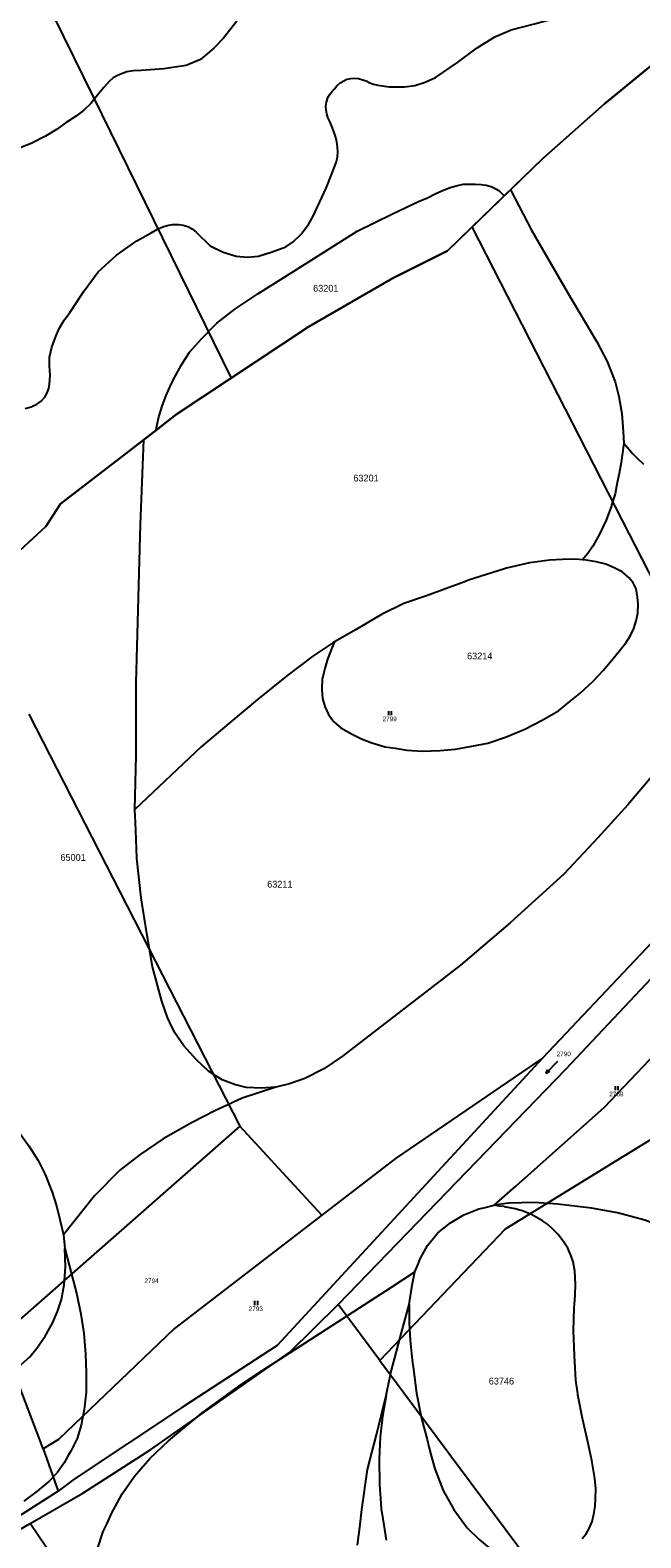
# Model space of a CAD drawing. Extents: x -546762 to -540209, y -1046851 to -1035694.
# Drawn here: x -542406 to -542181, y -1038185 to -1037631 of the extents above; entities that cross this region are included whole.
import ezdxf

# ---------------------------------------------------------------- set-up
doc = ezdxf.new("R2010")
doc.units = 0
for name, color, linetype in [('Vrstva 1', 7, 'Continuous'), ('Vrstva 13', 7, 'Continuous'), ('Vrstva 18', 7, 'Continuous'), ('Vrstva 25', 7, 'Continuous'), ('Vrstva 52', 7, 'Continuous'), ('Vrstva 53', 7, 'Continuous')]:
    doc.layers.add(name, color=color, linetype=linetype)

msp = doc.modelspace()

# ---------------------------------------------------------------- linework, layer by layer
at = {"layer": 'Vrstva 1'}
for points in [[(-542433.32, -1037552.31), (-542382.6, -1037655.69)], [(-542382.6, -1037655.69), (-542331.88, -1037759.06)], [(-542188.08, -1037811.41), (-542243.35, -1037703.43)], [(-542132.81, -1037919.39), (-542188.08, -1037811.41)], [(-542406.16, -1037882.62), (-542328.64, -1038034.08)], [(-542132.81, -1037919.39), (-542217.48, -1038009.07)], [(-542208.95, -1038013.08), (-542128.6, -1037927.61)], [(-542097.05, -1037989.27), (-542231.24, -1038071.93)], [(-542217.48, -1038009.07), (-542271.55, -1038045.89)], [(-542217.48, -1038009.07), (-542261.78, -1038057.11)], [(-542292.62, -1038099.59), (-542208.95, -1038013.08)], [(-542328.64, -1038034.08), (-542411.59, -1038106.97)], [(-542298.62, -1038066.73), (-542328.64, -1038034.08)], [(-542271.55, -1038045.89), (-542298.62, -1038066.73)], [(-542261.78, -1038057.11), (-542314.91, -1038114.62)], [(-542298.62, -1038066.73), (-542352.65, -1038108.34)], [(-542231.24, -1038071.93), (-542277.25, -1038120.2)], [(-542310.29, -1038117.13), (-542292.62, -1038099.59)], [(-542277.25, -1038120.2), (-542292.62, -1038099.59)], [(-542402.1, -1038149.3), (-542416.6, -1038111.37)], [(-542352.65, -1038108.34), (-542395.24, -1038149.23)], [(-542361.42, -1038152.86), (-542310.29, -1038117.13)], [(-542314.91, -1038114.62), (-542349.76, -1038137.27)], [(-542277.25, -1038120.2), (-542222.61, -1038193.52)], [(-542349.76, -1038137.27), (-542389.58, -1038163.72)], [(-542400.93, -1038152.6), (-542402.1, -1038149.3)], [(-542395.24, -1038149.23), (-542400.93, -1038152.6)], [(-542400.93, -1038152.6), (-542395.42, -1038168.13)], [(-542386.34, -1038168.91), (-542361.42, -1038152.86)], [(-542389.58, -1038163.72), (-542395.42, -1038168.13)], [(-542395.42, -1038168.13), (-542411.75, -1038178.61)], [(-542405.66, -1038180.06), (-542386.34, -1038168.91)], [(-542410.29, -1038182.74), (-542405.66, -1038180.06)], [(-542337.22, -1038281.4), (-542405.66, -1038180.06)]]:
    msp.add_lwpolyline(points, dxfattribs=at)
at = {"layer": 'Vrstva 13'}
for points in [[(-542163.69, -1037632.79), (-542194.71, -1037658.28)], [(-542163.69, -1037632.79), (-542194.71, -1037658.28)], [(-542194.71, -1037658.28), (-542217.42, -1037678.3)], [(-542194.71, -1037658.28), (-542217.42, -1037678.3)], [(-542243.35, -1037703.43), (-542217.42, -1037678.3)], [(-542243.35, -1037703.43), (-542217.42, -1037678.3)], [(-542252.42, -1037712.22), (-542243.35, -1037703.43)], [(-542252.42, -1037712.22), (-542243.35, -1037703.43)], [(-542252.42, -1037712.22), (-542272.43, -1037722.29)], [(-542252.42, -1037712.22), (-542272.43, -1037722.29)], [(-542272.43, -1037722.29), (-542303.44, -1037740.19)], [(-542272.43, -1037722.29), (-542303.44, -1037740.19)], [(-542303.44, -1037740.19), (-542331.88, -1037759.06)], [(-542303.44, -1037740.19), (-542331.88, -1037759.06)], [(-542331.88, -1037759.06), (-542352.09, -1037772.47)], [(-542331.88, -1037759.06), (-542352.09, -1037772.47)], [(-542352.09, -1037772.47), (-542394.51, -1037805.28)], [(-542352.09, -1037772.47), (-542394.51, -1037805.28)], [(-542394.51, -1037805.28), (-542399.9, -1037813.61)], [(-542394.51, -1037805.28), (-542399.9, -1037813.61)], [(-542399.9, -1037813.61), (-542406.3, -1037819.52)], [(-542399.9, -1037813.61), (-542406.3, -1037819.52)]]:
    msp.add_lwpolyline(points, dxfattribs=at)
at = {"layer": 'Vrstva 25'}
for p, q in [((-542273.95, -1037882.95), (-542273.95, -1037881.45)), ((-542272.95, -1037882.95), (-542272.95, -1037881.45)), ((-542190.69, -1038020.83), (-542190.69, -1038019.33)), ((-542189.69, -1038020.83), (-542189.69, -1038019.33)), ((-542323.12, -1038099.78), (-542323.12, -1038098.28)), ((-542322.12, -1038099.78), (-542322.12, -1038098.28))]:
    msp.add_line(p, q, dxfattribs=at)
for points in [[(-542212, -1038010.26), (-542216.18, -1038014.56), (-542214.78, -1038013.83)], [(-542216.18, -1038014.56), (-542215.49, -1038013.14)]]:
    msp.add_lwpolyline(points, dxfattribs=at)
at = {"layer": 'Vrstva 52'}
for points in [[(-541720.19, -1037477.06), (-541844.94, -1037500.38), (-541894.08, -1037508.4), (-541898.72, -1037509.58), (-541902.61, -1037510.57), (-541920.68, -1037516.81), (-541947.21, -1037528.47), (-541991.27, -1037545.59), (-542063.6, -1037572.3), (-542092.72, -1037587.26), (-542119.74, -1037602.87), (-542137.04, -1037614.48), (-542160.81, -1037630.43), (-542163.69, -1037632.79), (-542194.71, -1037658.28), (-542217.42, -1037678.3), (-542231.55, -1037691.99)], [(-542229.29, -1037689.8), (-542217.42, -1037678.3), (-542194.71, -1037658.28), (-542163.69, -1037632.79), (-542160.81, -1037630.43), (-542137.04, -1037614.48), (-542119.74, -1037602.87), (-542092.72, -1037587.26), (-542063.6, -1037572.3), (-541991.27, -1037545.59), (-541947.21, -1037528.47), (-541920.68, -1037516.81), (-541902.61, -1037510.57), (-541898.72, -1037509.58), (-541894.08, -1037508.4), (-541844.94, -1037500.38), (-541720.19, -1037477.06)], [(-542286.59, -1037648.81), (-542285.11, -1037648.91), (-542283.5, -1037649.36), (-542282.33, -1037649.77), (-542280.98, -1037650.45), (-542279.58, -1037651.05), (-542278.05, -1037651.38), (-542273.83, -1037652.02), (-542268.18, -1037651.94), (-542264.36, -1037651.46), (-542260.55, -1037650.26), (-542256.77, -1037648.49), (-542248.69, -1037643.06), (-542241.45, -1037637.63), (-542235.05, -1037633.59), (-542229.06, -1037631.08), (-542220.43, -1037628.85), (-542211.93, -1037626.48), (-542202.46, -1037621.33), (-542196.75, -1037617.57), (-542192.95, -1037615.05), (-542186.03, -1037609.16), (-542180.86, -1037603.99)], [(-542329.83, -1037627.79), (-542334.7, -1037634.06), (-542338.18, -1037637.79), (-542343.19, -1037641.97), (-542348.34, -1037644.2), (-542356.56, -1037645.31), (-542364.91, -1037646.01), (-542367.9, -1037646.16), (-542370.17, -1037646.48), (-542371.81, -1037647.03), (-542373.4, -1037647.71), (-542375.22, -1037648.71), (-542376.72, -1037650.03), (-542378.63, -1037652.21), (-542380.49, -1037654.49), (-542383.37, -1037658.08), (-542386, -1037660.55), (-542388.7, -1037662.7), (-542392.52, -1037665.08), (-542396.02, -1037667.63), (-542400.08, -1037670.1), (-542405.33, -1037672.81), (-542409.08, -1037674.25)], [(-542407.5, -1037770.26), (-542405.36, -1037769.66), (-542403.27, -1037768.62), (-542401.64, -1037767.57), (-542400.32, -1037766.07), (-542399.41, -1037764.52), (-542398.82, -1037762.89), (-542398.54, -1037761.29), (-542398.41, -1037759.7), (-542398.4, -1037757.99), (-542398.56, -1037754.48), (-542398.56, -1037751.3), (-542397.76, -1037747.72), (-542396.49, -1037744.37), (-542395.14, -1037741.11), (-542393.15, -1037737.77), (-542391.17, -1037734.93), (-542385.88, -1037726.99), (-542380.72, -1037720.03), (-542374.04, -1037713.9), (-542366.52, -1037708.6), (-542361.27, -1037705.67), (-542358.91, -1037704.35), (-542357, -1037703.49), (-542355.41, -1037702.94), (-542353.36, -1037702.62), (-542351.13, -1037702.62), (-542349.45, -1037702.81), (-542347.82, -1037703.31), (-542346.22, -1037704.12), (-542344.77, -1037705.35), (-542339.6, -1037710.44), (-542334.82, -1037712.75), (-542329.97, -1037714.18), (-542325.83, -1037714.58), (-542321.77, -1037714.26), (-542316.76, -1037712.67), (-542311.83, -1037710.84), (-542309.12, -1037708.93), (-542306.18, -1037706.14), (-542303.32, -1037702.4), (-542301.71, -1037699.58), (-542296.94, -1037689.24), (-542294.87, -1037683.9), (-542293.92, -1037681.42), (-542293.24, -1037679.74), (-542292.78, -1037677.87), (-542292.64, -1037675.83), (-542292.78, -1037674.1), (-542293.01, -1037672.14), (-542293.37, -1037670.64), (-542294.1, -1037668.46), (-542294.96, -1037666.15), (-542295.66, -1037664.75), (-542296.31, -1037663.29), (-542296.7, -1037661.94), (-542296.96, -1037660.56), (-542297.04, -1037659.13), (-542296.83, -1037657.6), (-542296.31, -1037655.96), (-542295.76, -1037654.89), (-542294.91, -1037653.85), (-542293.95, -1037652.71), (-542293.06, -1037651.62), (-542291.82, -1037650.47), (-542290.52, -1037649.72), (-542289.32, -1037649.2), (-542287.92, -1037648.89), (-542286.59, -1037648.81)], [(-542364, -1037781.68), (-542352.09, -1037772.47), (-542303.44, -1037740.19), (-542272.43, -1037722.29), (-542252.42, -1037712.22), (-542229.29, -1037689.8)], [(-542359.59, -1037778.27), (-542358.38, -1037773.25), (-542357.09, -1037768.96), (-542355.79, -1037765.48), (-542354.01, -1037761.51), (-542352.15, -1037757.95), (-542350.13, -1037754.22), (-542347.19, -1037749.57), (-542342.8, -1037744.61), (-542337.13, -1037738.8), (-542330.48, -1037733.69), (-542322.12, -1037728.03), (-542308.24, -1037719.38), (-542285.57, -1037705.07), (-542272.58, -1037698.72), (-542263.06, -1037694.13), (-542259.73, -1037692.75), (-542256.64, -1037691.13), (-542253.68, -1037689.88), (-542251.09, -1037688.82), (-542248.77, -1037688.22), (-542246.6, -1037687.8), (-542244.15, -1037687.71), (-542242.3, -1037687.8), (-542240.03, -1037687.89), (-542238.18, -1037688.17), (-542236.42, -1037688.59), (-542234.67, -1037689.42), (-542233.51, -1037690.11), (-542231.55, -1037691.99)], [(-542229.29, -1037689.8), (-542221.55, -1037704.64), (-542208.41, -1037727.36), (-542197.5, -1037745.74), (-542193.77, -1037752.92), (-542190.78, -1037760.39), (-542189.44, -1037765.77), (-542188.39, -1037772.05), (-542187.94, -1037778.62), (-542187.63, -1037782.98)], [(-542231.55, -1037691.99), (-542252.42, -1037712.22), (-542272.43, -1037722.29), (-542303.44, -1037740.19), (-542352.09, -1037772.47)], [(-542352.09, -1037772.47), (-542359.59, -1037778.27)], [(-542359.59, -1037778.27), (-542394.51, -1037805.28), (-542399.9, -1037813.61), (-542406.3, -1037819.52), (-542409.48, -1037822.46)], [(-542406.3, -1037819.52), (-542399.9, -1037813.61), (-542394.51, -1037805.28), (-542364, -1037781.68)], [(-542367.25, -1037917.66), (-542366.73, -1037897.78), (-542366.73, -1037871.11), (-542365.16, -1037812.85), (-542364, -1037781.68)], [(-542187.63, -1037782.98), (-542188.63, -1037790.06), (-542189.4, -1037794.14), (-542189.82, -1037796.34), (-542190.31, -1037798.8), (-542190.87, -1037801.57), (-542192.13, -1037805.77), (-542192.21, -1037806.05), (-542194.15, -1037811.28), (-542196.54, -1037816.36), (-542199.08, -1037820.85), (-542200.87, -1037823.54)], [(-542187.63, -1037782.98), (-542184.34, -1037786.87), (-542182.74, -1037788.43), (-542180.56, -1037790.57), (-542180.4, -1037790.73)], [(-542200.87, -1037823.54), (-542202.84, -1037825.83)], [(-542202.84, -1037825.83), (-542205.35, -1037825.61), (-542210.13, -1037825.7), (-542214.91, -1037826.03), (-542220.3, -1037826.69), (-542222.23, -1037826.92), (-542230.68, -1037828.96), (-542231.49, -1037829.16), (-542244.64, -1037833.35), (-542245.83, -1037833.79), (-542260.17, -1037839.03), (-542268.39, -1037841.87), (-542276.6, -1037845.9), (-542286.01, -1037851.43), (-542293.85, -1037855.97)], [(-542255.13, -1037895.92), (-542249.5, -1037895.41), (-542243.52, -1037894.3), (-542237.63, -1037893.27), (-542231.06, -1037890.97), (-542224.06, -1037888.15), (-542217.58, -1037884.82), (-542211.69, -1037881.4), (-542207.5, -1037877.9), (-542203.81, -1037874.98), (-542198.86, -1037870.45), (-542195.11, -1037866.44), (-542191.52, -1037862.17), (-542189.3, -1037859.43), (-542186.91, -1037856.36), (-542185.21, -1037853.71), (-542184.01, -1037851.06), (-542183.07, -1037848.25), (-542182.47, -1037845.51), (-542182.39, -1037842.1), (-542182.56, -1037839.53), (-542183.16, -1037836.55), (-542184.18, -1037834.33), (-542185.63, -1037832.45), (-542188.28, -1037830.31), (-542191.18, -1037828.77), (-542194.25, -1037827.49), (-542197.84, -1037826.64), (-542201.42, -1037825.96), (-542202.84, -1037825.83)], [(-542293.85, -1037855.97), (-542294.53, -1037856.36), (-542301.85, -1037861.3), (-542310.96, -1037868.17), (-542322.16, -1037877.14), (-542332.77, -1037885.96), (-542342.92, -1037894.62), (-542367.25, -1037917.66)], [(-542293.85, -1037855.97), (-542294.71, -1037857.98), (-542296.25, -1037861.74), (-542296.45, -1037862.4), (-542297.45, -1037865.75), (-542297.8, -1037867.31), (-542298.38, -1037869.85), (-542298.52, -1037872.94), (-542298.55, -1037873.69), (-542298.3, -1037876.77), (-542297.45, -1037879.76), (-542296.17, -1037882.66), (-542294.2, -1037885.39), (-542291.56, -1037887.61), (-542287.72, -1037889.75), (-542283.96, -1037891.63), (-542280.2, -1037893.17), (-542275.34, -1037894.53), (-542271.67, -1037895.13), (-542267.32, -1037895.81), (-542261.7, -1037896.18), (-542255.13, -1037895.92)], [(-542235.22, -1038063.08), (-542227.34, -1038056.08), (-542194.7, -1038027.09), (-542156.8, -1037987.08), (-542141.27, -1037971.92), (-542135.22, -1037966.01), (-542090.66, -1037922.48), (-542033.02, -1037860.31)], [(-542166.05, -1037887.18), (-542171.01, -1037896.34), (-542177.29, -1037905.49), (-542186.17, -1037915.95), (-542197.15, -1037927.98), (-542209.7, -1037941.45), (-542229.37, -1037959.3), (-542247.69, -1037974.8), (-542279.65, -1037999.61), (-542291.01, -1038008.28), (-542297.88, -1038012.91), (-542304.75, -1038016.5), (-542310.42, -1038018.44), (-542315.5, -1038019.64)], [(-542326.41, -1038019.79), (-542330.59, -1038018.74), (-542335.22, -1038016.95), (-542340.15, -1038013.81), (-542344.63, -1038009.62), (-542349.26, -1038004.54), (-542352.55, -1037999.76), (-542354.38, -1037995.87), (-542355.23, -1037994.08), (-542357.32, -1037988.02), (-542360.72, -1037975.46), (-542362.81, -1037963.17), (-542364.9, -1037950.09), (-542366.47, -1037935.45), (-542366.77, -1037928.69), (-542367.05, -1037922.29), (-542367.24, -1037917.82), (-542367.25, -1037917.66)], [(-542315.5, -1038019.64), (-542327.81, -1038023.78), (-542336.47, -1038027.71), (-542337.67, -1038028.26), (-542346.48, -1038032.75), (-542356.79, -1038038.73), (-542365.3, -1038044.4), (-542372.77, -1038050.23), (-542382.03, -1038059.65), (-542393.47, -1038073.96)], [(-542315.5, -1038019.64), (-542320.73, -1038020.09), (-542326.41, -1038019.79)], [(-542412.4, -1038032.41), (-542408.1, -1038038.5), (-542406.17, -1038041.23), (-542402.73, -1038046.61), (-542400.19, -1038051.84), (-542397.65, -1038058.26), (-542396.01, -1038063.35), (-542394.81, -1038068.28), (-542393.47, -1038073.96)], [(-542155.48, -1038079.25), (-542161.47, -1038076.21), (-542165.81, -1038074.25), (-542170.69, -1038072.04), (-542170.85, -1038071.98), (-542179.95, -1038068.61), (-542189.96, -1038065.92), (-542199.52, -1038064.12), (-542211.92, -1038062.63), (-542220.43, -1038062.03), (-542229.84, -1038062.33), (-542229.99, -1038062.33), (-542235.22, -1038063.08)], [(-542264.35, -1038087.59), (-542263.2, -1038084.74), (-542262.41, -1038082.8), (-542259.72, -1038077.87), (-542255.98, -1038073.24), (-542251.35, -1038069.5), (-542246.42, -1038066.66), (-542240.9, -1038064.42), (-542239.11, -1038064), (-542235.22, -1038063.08)], [(-542202.89, -1038185.61), (-542201.44, -1038183.82), (-542200.33, -1038181.94), (-542199.3, -1038179.37), (-542198.62, -1038176.64), (-542198.19, -1038173.65), (-542198.02, -1038171.01), (-542197.94, -1038167.33), (-542198.28, -1038163.49), (-542199.34, -1038156.87), (-542200.84, -1038150), (-542202.78, -1038141.48), (-542204.42, -1038133.41), (-542204.52, -1038132.77), (-542204.57, -1038132.42), (-542205.32, -1038127.43), (-542205.77, -1038118.31), (-542206.07, -1038109.2), (-542205.86, -1038100.75), (-542205.67, -1038098.01), (-542205.52, -1038095.89), (-542205.44, -1038092.36), (-542205.44, -1038092.13), (-542205.69, -1038087.35), (-542206.29, -1038083.93), (-542207.06, -1038081.45), (-542208.25, -1038078.89), (-542209.87, -1038076.24), (-542211.92, -1038073.68), (-542213.55, -1038071.97), (-542215.68, -1038070.09), (-542217.56, -1038068.81), (-542220.64, -1038066.94), (-542222.74, -1038066.01), (-542224.98, -1038065.18), (-542227.52, -1038064.45), (-542229.52, -1038064.01), (-542231.47, -1038063.62), (-542231.64, -1038063.6), (-542233.42, -1038063.37), (-542235.22, -1038063.08)], [(-542417.6, -1038124.82), (-542415.69, -1038124.73), (-542412.25, -1038123.54), (-542408.97, -1038121.59), (-542405.83, -1038118.75), (-542403.29, -1038115.62), (-542400.19, -1038111.17), (-542397.5, -1038106.39), (-542395.71, -1038102.2), (-542394.22, -1038097.72), (-542393.17, -1038092.34), (-542393.06, -1038090.69), (-542392.72, -1038085.76), (-542393.02, -1038079.04)], [(-542393.02, -1038079.04), (-542390.52, -1038088.46), (-542388.55, -1038095.9), (-542387.05, -1038103.07), (-542386.01, -1038110.09), (-542385.41, -1038117.86), (-542385.11, -1038124.44), (-542385.11, -1038129.06), (-542385.11, -1038131.76), (-542385.86, -1038138.19), (-542386.9, -1038143.87), (-542388.4, -1038148.8), (-542390.79, -1038153.43), (-542391.57, -1038154.8), (-542391.71, -1038155.06), (-542393.25, -1038157.8), (-542395.81, -1038161.39), (-542398.8, -1038164.64), (-542403.07, -1038168.22), (-542408.02, -1038171.9)], [(-542393.47, -1038073.96), (-542393.02, -1038079.04)], [(-542383.58, -1038220.3), (-542383.3, -1038204.84), (-542382.54, -1038198.78), (-542382.25, -1038196.47), (-542381.06, -1038189.75), (-542378.82, -1038183.02), (-542377.56, -1038180.27), (-542375.68, -1038176.15), (-542374.52, -1038173.96), (-542371.95, -1038169.12), (-542367.32, -1038162.7), (-542361.79, -1038156.12), (-542354.92, -1038149.69), (-542342.52, -1038139.38), (-542328.18, -1038128.92), (-542320.58, -1038124), (-542308.64, -1038116.27), (-542288.85, -1038103.45), (-542273.03, -1038093.21), (-542264.35, -1038087.59)], [(-542266.44, -1038099.54), (-542265.39, -1038092.52), (-542264.85, -1038089.97), (-542264.35, -1038087.59)], [(-542274.93, -1038132.98), (-542274.56, -1038131.19), (-542273.32, -1038125.25), (-542273.28, -1038125.06), (-542271.79, -1038119.23), (-542269.85, -1038111.76), (-542266.44, -1038099.54)], [(-542266.44, -1038099.54), (-542266.44, -1038106.27), (-542266.14, -1038112.69), (-542265.61, -1038117.61), (-542265.24, -1038121.06), (-542265.05, -1038122.47), (-542263.75, -1038132.12), (-542261.93, -1038141.44), (-542259.92, -1038149.24), (-542259.24, -1038151.9), (-542258.47, -1038154.66), (-542257, -1038159.97), (-542254.01, -1038167.89), (-542250.13, -1038174.91), (-542245.2, -1038181.64), (-542240.72, -1038185.97), (-542237.71, -1038188.51), (-542235.24, -1038190.05), (-542232.76, -1038191.33), (-542229.94, -1038192.18), (-542226.79, -1038192.53), (-542223.71, -1038192.61), (-542220.64, -1038192.36)], [(-542285.44, -1038188.06), (-542284.5, -1038180.42), (-542283.82, -1038174.87), (-542281.73, -1038160.22), (-542278.54, -1038147.44), (-542274.93, -1038132.98)], [(-542274.93, -1038132.98), (-542276.27, -1038140.75), (-542277.17, -1038148.37), (-542277.27, -1038151.09), (-542277.47, -1038156.29), (-542277.32, -1038165.71), (-542276.98, -1038170.94), (-542276.72, -1038174.83), (-542276.42, -1038176.75), (-542274.93, -1038186.18)]]:
    msp.add_lwpolyline(points, dxfattribs=at)

# ---------------------------------------------------------------- texts
at = {"layer": 'Vrstva 18'}
for s, p in [('2799', (-542276.27, -1037885.16)), ('2790', (-542212.31, -1038008.29)), ('2789', (-542193, -1038023.04)), ('2794', (-542363.71, -1038091.71)), ('2793', (-542325.44, -1038101.99))]:
    msp.add_text(s, height=1.7, dxfattribs=at).set_placement(p)
at = {"layer": 'Vrstva 53'}
for s, p in [('63201', (-542301.75, -1037727.28)), ('63201', (-542286.98, -1037797.04)), ('63214', (-542245.22, -1037862.44)), ('65001', (-542394.58, -1037936.49)), ('63211', (-542318.63, -1037946.33)), ('63746', (-542237.26, -1038128.98))]:
    msp.add_text(s, height=2.5, dxfattribs=at).set_placement(p)

doc.saveas('drawing.dxf')
